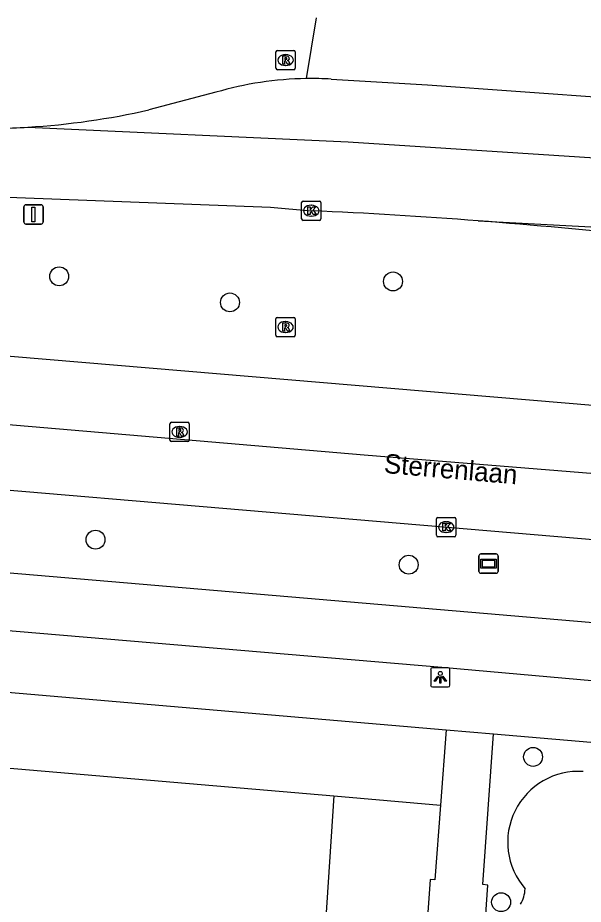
# Model space of a CAD drawing. Extents: x 161848 to 162726, y 385382 to 386521.
# Drawn here: x 162037.82 to 162067.07, y 386466.82 to 386512.67 of the extents above; entities that cross this region are included whole.
import ezdxf

# ---------------------------------------------------------------- set-up
doc = ezdxf.new("R2010")
doc.units = 0
for name, color, linetype in [('IMGEO_Berm_groen', 7, 'Continuous'), ('IMGEO_Boom', 7, 'Continuous'), ('IMGEO_Fietspad_gesloten', 7, 'Continuous'), ('IMGEO_Groenvoorziening', 7, 'Continuous'), ('IMGEO_Haag', 7, 'Continuous'), ('IMGEO_Kolk', 7, 'Continuous'), ('IMGEO_Lichtpunt', 7, 'Continuous'), ('IMGEO_Openbare_ruimte_label', 7, 'Continuous'), ('IMGEO_OVBaan_gesloten', 7, 'Continuous'), ('IMGEO_Rijbaan_regionaal_gesloten', 7, 'Continuous'), ('IMGEO_Rioolput', 7, 'Continuous'), ('IMGEO_Verkeersbordpaal', 7, 'Continuous'), ('IMGEO_Verklikker', 7, 'Continuous'), ('IMGEO_Voetpad_open', 7, 'Continuous')]:
    doc.layers.add(name, color=color, linetype=linetype)

msp = doc.modelspace()

# ---------------------------------------------------------------- linework, layer by layer
at = {"layer": 'IMGEO_Berm_groen'}
for points in [[(161997.655, 386469.021), (162000.068, 386477.051), (162054.173, 386472.418)], [(162054.173, 386472.418), (162059.686, 386471.946)]]:
    msp.add_lwpolyline(points, dxfattribs=at)
at = {"layer": 'IMGEO_Boom'}
for centre in [(162039.962, 386499.295), (162057.23, 386499.033), (162048.796, 386497.948), (162041.842, 386485.676), (162058.041, 386484.381), (162064.475, 386474.439), (162062.821, 386466.926)]:
    msp.add_circle(centre, 0.489, dxfattribs=at)
at = {"layer": 'IMGEO_Fietspad_gesloten'}
for points in [[(162137.028, 386475.324), (162130.159, 386475.992), (162090.647, 386479.403), (162007.651, 386486.482), (162003.036, 386486.821)], [(162152.75, 386470.212), (162147.786, 386470.716), (162110.939, 386474.623), (162095.249, 386475.917), (162059.758, 386479.07), (161997.359, 386484.34)]]:
    msp.add_lwpolyline(points, dxfattribs=at)
at = {"layer": 'IMGEO_Groenvoorziening'}
msp.add_lwpolyline([(162054.173, 386472.418), (162053.585, 386463.502)], dxfattribs=at)
for centre, radius, start, end in [((162066.83, 386470.025), 3.668, 86.219, 220.9234), ((162062.512, 386467.638), 1.547, 328.0019, 359.4504)]:
    msp.add_arc(centre, radius, start, end, dxfattribs=at)
at = {"layer": 'IMGEO_Haag'}
msp.add_lwpolyline([(162053.251, 386512.671), (162052.743, 386509.523)], dxfattribs=at)
at = {"layer": 'IMGEO_Kolk'}
for p, q in [((162052.577, 386503.191), (162053.429, 386503.191)), ((162052.502, 386502.265), (162052.502, 386503.117)), ((162052.99, 386502.971), (162053.015, 386502.971)), ((162053.503, 386503.117), (162053.503, 386502.265)), ((162053.013, 386502.411), (162052.988, 386502.411)), ((162053.429, 386502.191), (162052.577, 386502.191)), ((162059.48, 386485.9), (162059.48, 386486.752)), ((162059.555, 386486.826), (162060.407, 386486.826)), ((162060.481, 386486.752), (162060.481, 386485.9)), ((162059.968, 386486.606), (162059.993, 386486.606)), ((162060.407, 386485.826), (162059.555, 386485.826)), ((162059.991, 386486.046), (162059.966, 386486.046))]:
    msp.add_line(p, q, dxfattribs=at)
for points in [[(162052.577, 386503.191), (162053.429, 386503.191)], [(162052.502, 386502.265), (162052.502, 386503.117)], [(162052.823, 386502.891), (162052.946, 386502.891), (162052.946, 386502.74), (162053.076, 386502.891), (162053.24, 386502.891), (162053.094, 386502.74), (162053.247, 386502.491), (162053.095, 386502.491), (162053.01, 386502.655), (162052.946, 386502.588), (162052.946, 386502.491), (162052.823, 386502.491), (162052.823, 386502.891)], [(162053.503, 386503.117), (162053.503, 386502.265)], [(162053.429, 386502.191), (162052.577, 386502.191)], [(162059.48, 386485.9), (162059.48, 386486.752)], [(162059.555, 386486.826), (162060.407, 386486.826)], [(162060.481, 386486.752), (162060.481, 386485.9)], [(162059.801, 386486.526), (162059.924, 386486.526), (162059.924, 386486.375), (162060.054, 386486.526), (162060.218, 386486.526), (162060.072, 386486.375), (162060.225, 386486.126), (162060.073, 386486.126), (162059.988, 386486.29), (162059.924, 386486.223), (162059.924, 386486.126), (162059.801, 386486.126), (162059.801, 386486.526)], [(162060.407, 386485.826), (162059.555, 386485.826)]]:
    msp.add_lwpolyline(points, dxfattribs=at)
for centre, start, end in [((162052.579, 386503.115), 91.552, 178.448), ((162052.579, 386503.115), 91.552, 178.448), ((162053.427, 386503.115), 1.552, 88.448), ((162053.427, 386503.115), 1.552, 88.448), ((162052.579, 386502.267), 181.552, 268.448), ((162052.579, 386502.267), 181.552, 268.448), ((162053.427, 386502.267), 271.552, 358.448), ((162053.427, 386502.267), 271.552, 358.448), ((162059.557, 386486.75), 91.552, 178.448), ((162059.557, 386486.75), 91.552, 178.448), ((162060.405, 386486.75), 1.552, 88.448), ((162060.405, 386486.75), 1.552, 88.448), ((162059.557, 386485.902), 181.552, 268.448), ((162059.557, 386485.902), 181.552, 268.448), ((162060.405, 386485.902), 271.552, 358.448), ((162060.405, 386485.902), 271.552, 358.448)]:
    msp.add_arc(centre, 0.0765, start, end, dxfattribs=at)
for centre, major_axis, ratio, start_param, end_param in [((162052.989, 386502.691), (-0.387, 0.002), 0.722429, 4.712389, 7.853982), ((162053.014, 386502.691), (-0.39, 0.002), 0.717154, 1.570796, 4.712389), ((162059.967, 386486.326), (-0.387, 0.002), 0.722429, 4.712389, 7.853982), ((162059.992, 386486.326), (-0.39, 0.002), 0.717154, 1.570796, 4.712389)]:
    msp.add_ellipse(centre, major_axis=major_axis, ratio=ratio, start_param=start_param, end_param=end_param, dxfattribs=at)
at = {"layer": 'IMGEO_Lichtpunt'}
for p, q in [((162059.178, 386478.959), (162059.178, 386478.152)), ((162059.178, 386478.959), (162059.178, 386478.152)), ((162060.08, 386479.054), (162059.272, 386479.054)), ((162060.08, 386479.054), (162059.272, 386479.054)), ((162060.174, 386478.152), (162060.174, 386478.959)), ((162060.174, 386478.152), (162060.174, 386478.959)), ((162059.272, 386478.058), (162060.08, 386478.058)), ((162059.272, 386478.058), (162060.08, 386478.058))]:
    msp.add_line(p, q, dxfattribs=at)
for points in [[(162059.552, 386478.623), (162059.591, 386478.595), (162059.403, 386478.333), (162059.365, 386478.36), (162059.552, 386478.623)], [(162059.654, 386478.575), (162059.701, 386478.575), (162059.701, 386478.253), (162059.654, 386478.253), (162059.654, 386478.575)], [(162059.764, 386478.595), (162059.802, 386478.622), (162059.989, 386478.36), (162059.95, 386478.332), (162059.764, 386478.595)]]:
    msp.add_lwpolyline(points, dxfattribs=at)
msp.add_circle((162059.677, 386478.757), 0.0994, dxfattribs=at)
for centre, start, end in [((162059.272, 386478.959), 90, 180), ((162059.272, 386478.959), 90, 180), ((162060.08, 386478.959), 0, 90), ((162060.08, 386478.959), 0, 90), ((162059.272, 386478.152), 180, 270), ((162059.272, 386478.152), 180, 270), ((162060.08, 386478.152), 270, 0), ((162060.08, 386478.152), 270, 360)]:
    msp.add_arc(centre, 0.0946, start, end, dxfattribs=at)
at = {"layer": 'IMGEO_OVBaan_gesloten'}
for points in [[(162110.273, 386488.603), (162092.771, 386490.488), (162003.619, 386498.001)], [(162151.907, 386481.614), (162150.934, 386481.7), (162087.587, 386487.335), (162071.717, 386488.747), (162055.732, 386490.044), (162027.625, 386492.448), (162003.459, 386494.516)], [(162003.301, 386491.087), (162013.955, 386490.216), (162070.231, 386485.46), (162125.402, 386480.772), (162137.511, 386479.644), (162151.62, 386478.363)]]:
    msp.add_lwpolyline(points, dxfattribs=at)
at = {"layer": 'IMGEO_Rijbaan_regionaal_gesloten'}
for points in [[(162054.03, 386509.493), (162059.014, 386509.205), (162083.065, 386507.476), (162150.437, 386502.454), (162151.834, 386502.425)], [(162048.065, 386508.817), (162044.607, 386507.902)], [(162038.344, 386507.01), (162054.918, 386506.257), (162070.605, 386505.235), (162094.687, 386503.468), (162151.475, 386499.299)], [(162013.326, 386504.301), (162050.887, 386502.873), (162053.003, 386502.691)], [(162061.638, 386502.165), (162086.276, 386500.862), (162151.102, 386496.048)]]:
    msp.add_lwpolyline(points, dxfattribs=at)
for centre, radius, start, end in [((162052.972, 386492.151), 17.373, 90.7568, 106.4077), ((162052.985, 386492.268), 17.257, 86.5271, 90.8022), ((162035.892, 386546.662), 39.727, 273.539, 282.6725), ((162035.894, 386546.155), 39.222, 268.9507, 273.5809), ((162040.132, 386220.262), 282.722, 85.63751, 87.39077), ((162040.452, 386224.852), 278.121, 83.84913, 85.63128)]:
    msp.add_arc(centre, radius, start, end, dxfattribs=at)
at = {"layer": 'IMGEO_Rioolput'}
for p, q in [((162051.173, 386510.055), (162051.173, 386510.907)), ((162051.248, 386510.981), (162052.1, 386510.981)), ((162051.661, 386510.761), (162051.686, 386510.761)), ((162052.174, 386510.907), (162052.174, 386510.055)), ((162051.684, 386510.201), (162051.659, 386510.201)), ((162052.1, 386509.981), (162051.248, 386509.981)), ((162051.169, 386496.248), (162051.169, 386497.1)), ((162051.244, 386497.174), (162052.096, 386497.174)), ((162051.657, 386496.954), (162051.682, 386496.954)), ((162052.17, 386497.1), (162052.17, 386496.248)), ((162051.68, 386496.394), (162051.655, 386496.394)), ((162052.096, 386496.174), (162051.244, 386496.174)), ((162045.765, 386491.749), (162046.617, 386491.749)), ((162045.69, 386490.823), (162045.69, 386491.675)), ((162046.178, 386491.529), (162046.203, 386491.529)), ((162046.691, 386491.675), (162046.691, 386490.823)), ((162046.201, 386490.969), (162046.176, 386490.969)), ((162046.617, 386490.749), (162045.765, 386490.749))]:
    msp.add_line(p, q, dxfattribs=at)
for points in [[(162051.173, 386510.055), (162051.173, 386510.907)], [(162051.248, 386510.981), (162052.1, 386510.981)], [(162051.762, 386510.679), (162051.51, 386510.681), (162051.51, 386510.281)], [(162051.688, 386510.6), (162051.634, 386510.6), (162051.634, 386510.519)], [(162052.174, 386510.907), (162052.174, 386510.055)], [(162051.51, 386510.281), (162051.634, 386510.281), (162051.634, 386510.443), (162051.645, 386510.443)], [(162051.634, 386510.519), (162051.686, 386510.519)], [(162051.692, 386510.414), (162051.763, 386510.281), (162051.903, 386510.281), (162051.838, 386510.407)], [(162052.1, 386509.981), (162051.248, 386509.981)], [(162051.169, 386496.248), (162051.169, 386497.1)], [(162051.244, 386497.174), (162052.096, 386497.174)], [(162051.758, 386496.872), (162051.506, 386496.874), (162051.506, 386496.474)], [(162051.684, 386496.793), (162051.63, 386496.793), (162051.63, 386496.712)], [(162052.17, 386497.1), (162052.17, 386496.248)], [(162051.506, 386496.474), (162051.63, 386496.474), (162051.63, 386496.636), (162051.641, 386496.636)], [(162051.63, 386496.712), (162051.682, 386496.712)], [(162051.688, 386496.607), (162051.759, 386496.474), (162051.899, 386496.474), (162051.834, 386496.6)], [(162052.096, 386496.174), (162051.244, 386496.174)], [(162045.765, 386491.749), (162046.617, 386491.749)], [(162045.69, 386490.823), (162045.69, 386491.675)], [(162046.279, 386491.447), (162046.027, 386491.449), (162046.027, 386491.049)], [(162046.205, 386491.368), (162046.151, 386491.368), (162046.151, 386491.287)], [(162046.151, 386491.287), (162046.203, 386491.287)], [(162046.691, 386491.675), (162046.691, 386490.823)], [(162046.027, 386491.049), (162046.151, 386491.049), (162046.151, 386491.211), (162046.162, 386491.211)], [(162046.209, 386491.182), (162046.28, 386491.049), (162046.42, 386491.049), (162046.355, 386491.175)], [(162046.617, 386490.749), (162045.765, 386490.749)]]:
    msp.add_lwpolyline(points, dxfattribs=at)
for centre, radius, start, end in [((162051.25, 386510.905), 0.0765, 91.552, 178.448), ((162051.25, 386510.905), 0.0765, 91.552, 178.448), ((162051.694, 386510.504), 0.0964, 77.0061, 93.1865), ((162051.708, 386510.561), 0.0378, 276.6634, 79.6772), ((162051.761, 386510.569), 0.109, 350.3612, 89.416), ((162051.759, 386510.569), 0.112, 277.5842, 350.9817), ((162052.098, 386510.905), 0.0765, 1.552, 88.448), ((162052.098, 386510.905), 0.0765, 1.552, 88.448), ((162051.644, 386510.39), 0.0533, 26.0293, 88.6989), ((162051.67, 386510.708), 0.19, 274.7715, 282.9687), ((162051.743, 386510.354), 0.108, 29.5134, 73.7905), ((162051.25, 386510.057), 0.0765, 181.552, 268.448), ((162051.25, 386510.057), 0.0765, 181.552, 268.448), ((162052.098, 386510.057), 0.0765, 271.552, 358.448), ((162052.098, 386510.057), 0.0765, 271.552, 358.448), ((162051.246, 386497.098), 0.0765, 91.552, 178.448), ((162051.246, 386497.098), 0.0765, 91.552, 178.448), ((162051.69, 386496.697), 0.0964, 77.0061, 93.1865), ((162051.704, 386496.754), 0.0378, 276.6634, 79.6772), ((162051.757, 386496.762), 0.109, 350.3612, 89.416), ((162052.094, 386497.098), 0.0765, 1.552, 88.448), ((162052.094, 386497.098), 0.0765, 1.552, 88.448), ((162051.64, 386496.583), 0.0533, 26.0293, 88.6989), ((162051.666, 386496.901), 0.19, 274.7715, 282.9687), ((162051.755, 386496.762), 0.112, 277.5842, 350.9817), ((162051.739, 386496.547), 0.108, 29.5134, 73.7905), ((162051.246, 386496.25), 0.0765, 181.552, 268.448), ((162051.246, 386496.25), 0.0765, 181.552, 268.448), ((162052.094, 386496.25), 0.0765, 271.552, 358.448), ((162052.094, 386496.25), 0.0765, 271.552, 358.448), ((162045.767, 386491.673), 0.0765, 91.552, 178.448), ((162045.767, 386491.673), 0.0765, 91.552, 178.448), ((162046.615, 386491.673), 0.0765, 1.552, 88.448), ((162046.615, 386491.673), 0.0765, 1.552, 88.448), ((162046.187, 386491.476), 0.19, 274.7715, 282.9687), ((162046.211, 386491.272), 0.0964, 77.0061, 93.1865), ((162046.225, 386491.329), 0.0378, 276.6634, 79.6772), ((162046.278, 386491.337), 0.109, 350.3612, 89.416), ((162046.276, 386491.337), 0.112, 277.5842, 350.9817), ((162045.767, 386490.825), 0.0765, 181.552, 268.448), ((162045.767, 386490.825), 0.0765, 181.552, 268.448), ((162046.161, 386491.158), 0.0533, 26.0293, 88.6989), ((162046.26, 386491.122), 0.108, 29.5134, 73.7905), ((162046.615, 386490.825), 0.0765, 271.552, 358.448), ((162046.615, 386490.825), 0.0765, 271.552, 358.448)]:
    msp.add_arc(centre, radius, start, end, dxfattribs=at)
for centre, major_axis, ratio, start_param, end_param in [((162051.66, 386510.481), (-0.387, 0.002), 0.722429, 4.712389, 7.853982), ((162051.685, 386510.481), (-0.39, 0.002), 0.717154, 1.570796, 4.712389), ((162051.656, 386496.674), (-0.387, 0.002), 0.722429, 4.712389, 7.853982), ((162051.681, 386496.674), (-0.39, 0.002), 0.717154, 1.570796, 4.712389), ((162046.177, 386491.249), (-0.387, 0.002), 0.722429, 4.712389, 7.853982), ((162046.202, 386491.249), (-0.39, 0.002), 0.717154, 1.570796, 4.712389)]:
    msp.add_ellipse(centre, major_axis=major_axis, ratio=ratio, start_param=start_param, end_param=end_param, dxfattribs=at)
at = {"layer": 'IMGEO_Verkeersbordpaal'}
for p, q in [((162038.135, 386502.095), (162038.135, 386502.895)), ((162038.135, 386502.895), (162038.135, 386502.095)), ((162038.235, 386502.995), (162039.025, 386502.995)), ((162039.025, 386502.995), (162038.235, 386502.995)), ((162039.125, 386502.895), (162039.125, 386502.095)), ((162039.125, 386502.095), (162039.125, 386502.895)), ((162039.025, 386501.995), (162038.235, 386501.995)), ((162038.235, 386501.995), (162039.025, 386501.995))]:
    msp.add_line(p, q, dxfattribs=at)
msp.add_lwpolyline([(162038.555, 386502.87), (162038.705, 386502.87), (162038.705, 386502.12), (162038.555, 386502.12), (162038.555, 386502.87)], dxfattribs=at)
for centre, start, end in [((162038.235, 386502.895), 90, 180), ((162038.235, 386502.895), 90, 180), ((162039.025, 386502.895), 0, 90), ((162039.025, 386502.895), 360, 90), ((162038.235, 386502.095), 180, 270), ((162038.235, 386502.095), 180, 270), ((162039.025, 386502.095), 270, 0), ((162039.025, 386502.095), 270, 0)]:
    msp.add_arc(centre, 0.1, start, end, dxfattribs=at)
at = {"layer": 'IMGEO_Verklikker'}
for p, q in [((162061.776, 386484.935), (162062.566, 386484.935)), ((162062.566, 386484.935), (162061.776, 386484.935)), ((162061.676, 386484.035), (162061.676, 386484.835)), ((162061.676, 386484.835), (162061.676, 386484.035)), ((162062.666, 386484.835), (162062.666, 386484.035)), ((162062.666, 386484.035), (162062.666, 386484.835)), ((162062.566, 386483.935), (162061.776, 386483.935)), ((162061.776, 386483.935), (162062.566, 386483.935))]:
    msp.add_line(p, q, dxfattribs=at)
for points in [[(162061.777, 386484.667), (162062.565, 386484.667), (162062.565, 386484.203), (162061.777, 386484.203), (162061.777, 386484.667)], [(162061.842, 386484.602), (162061.842, 386484.268), (162062.5, 386484.268), (162062.5, 386484.602), (162061.842, 386484.602)]]:
    msp.add_lwpolyline(points, dxfattribs=at)
for centre, start, end in [((162061.776, 386484.835), 90, 180), ((162061.776, 386484.835), 90, 180), ((162062.566, 386484.835), 0, 90), ((162062.566, 386484.835), 360, 90), ((162061.776, 386484.035), 180, 270), ((162061.776, 386484.035), 180, 270), ((162062.566, 386484.035), 270, 0), ((162062.566, 386484.035), 270, 0)]:
    msp.add_arc(centre, 0.1, start, end, dxfattribs=at)
at = {"layer": 'IMGEO_Voetpad_open'}
for points in [[(161998.707, 386481.099), (162059.979, 386475.844)], [(162059.979, 386475.844), (162059.686, 386471.946)], [(162059.979, 386475.844), (162062.42, 386475.635)], [(162059.326, 386426.861), (162062.134, 386467.81), (162061.874, 386467.84), (162062.42, 386475.635)], [(162062.42, 386475.635), (162092.425, 386473.062)], [(162059.686, 386471.946), (162059.396, 386468.078), (162059.156, 386468.099), (162058.787, 386462.989)]]:
    msp.add_lwpolyline(points, dxfattribs=at)

# ---------------------------------------------------------------- texts
at = {"layer": 'IMGEO_Openbare_ruimte_label'}
msp.add_text('Sterrenlaan', height=1, rotation=355.065, dxfattribs=at).set_placement((162056.735, 386489.13))

doc.saveas('drawing.dxf')
